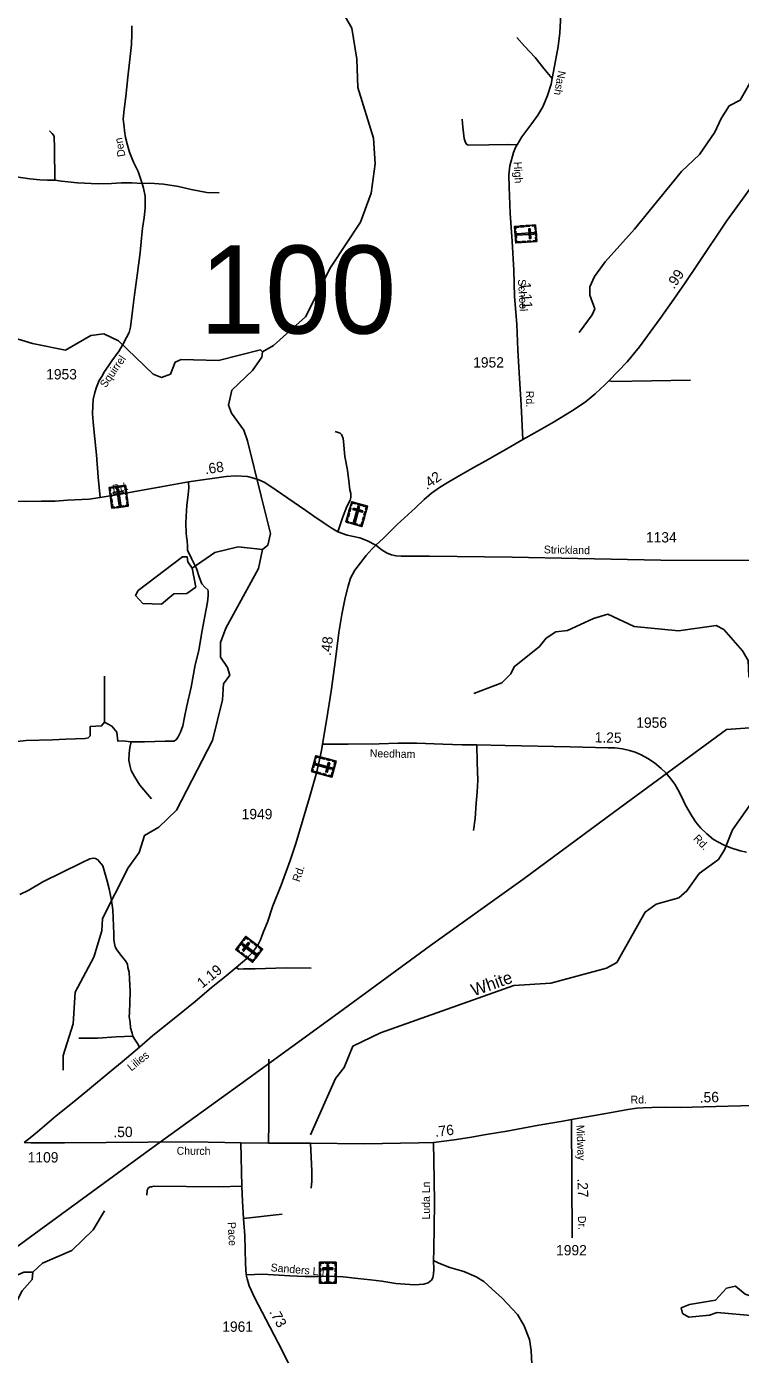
# Model space of a CAD drawing. Extents: x 2220236 to 2384410, y 720751 to 894131.
# Drawn here: x 2264398 to 2273033, y 747219 to 763290 of the extents above; entities that cross this region are included whole.
import ezdxf

# ---------------------------------------------------------------- set-up
doc = ezdxf.new("R2010")
doc.units = 0
for name, color, linetype in [('Exist Cultural Cemetery CELL', 7, 'Continuous'), ('Exist Hydrographic Creek Single Shore', 7, 'Continuous'), ('Exist Hydrographic Creek Single Shore Label', 7, 'Continuous'), ('Exist Hydrographic Misc Water Feature', 7, 'Continuous'), ('Exist Hydrographic Pond Under 1500 Sq Ft', 7, 'Continuous'), ('Exist Road Non-System Type 51', 7, 'Continuous'), ('Exist Road Non-System Type 51 Label', 7, 'Continuous'), ('Exist Road Secondary Mileage Hundredths English Label', 7, 'Continuous'), ('Exist Road Secondary Structure Standard Bridge Number Label', 7, 'Continuous'), ('Exist Road Secondary Type 51 Attributed', 7, 'Continuous'), ('Exist Road Secondary Type 51 Label', 7, 'Continuous'), ('Exist Road Secondary Type 51 Number Label', 7, 'Continuous'), ('Exist Utilities Electrical Transmission Line', 7, 'Continuous')]:
    doc.layers.add(name, color=color, linetype=linetype)

msp = doc.modelspace()

# ---------------------------------------------------------------- linework, layer by layer
at = {"layer": 'Exist Cultural Cemetery CELL'}
for points in [[(2270556, 760888), (2270570, 760689), (2270316, 760672), (2270302, 760871)], [(2270305, 760838), (2270316, 760839), (2270315, 760861), (2270355, 760863), (2270354, 760874), (2270302, 760871)], [(2270318, 760814), (2270323, 760730), (2270312, 760729), (2270306, 760814)], [(2270534, 760777), (2270533, 760796), (2270331, 760782), (2270332, 760764)], [(2270372, 760876), (2270415, 760878), (2270416, 760867), (2270373, 760864)], [(2270439, 760880), (2270482, 760883), (2270483, 760872), (2270440, 760869)], [(2270491, 760843), (2270473, 760841), (2270480, 760724), (2270499, 760725)], [(2270513, 760885), (2270514, 760874), (2270546, 760876), (2270549, 760835), (2270560, 760836), (2270556, 760888)], [(2270561, 760814), (2270565, 760762), (2270553, 760761), (2270550, 760813)], [(2270313, 760705), (2270325, 760706), (2270326, 760684), (2270367, 760687), (2270367, 760676), (2270316, 760672)], [(2270387, 760688), (2270430, 760691), (2270431, 760680), (2270388, 760677)], [(2270453, 760693), (2270496, 760696), (2270497, 760684), (2270453, 760681)], [(2270526, 760686), (2270526, 760698), (2270558, 760700), (2270555, 760740), (2270566, 760741), (2270570, 760689)], [(2265398, 757712), (2265595, 757738), (2265629, 757486), (2265431, 757460)], [(2265601, 757695), (2265590, 757694), (2265586, 757726), (2265545, 757720), (2265544, 757731), (2265595, 757738)], [(2265404, 757669), (2265415, 757671), (2265411, 757703), (2265451, 757708), (2265449, 757719), (2265398, 757712)], [(2265413, 757596), (2265408, 757639), (2265419, 757640), (2265425, 757597)], [(2265447, 757650), (2265450, 757631), (2265567, 757647), (2265564, 757665)], [(2265471, 757722), (2265523, 757729), (2265524, 757717), (2265473, 757710)], [(2265510, 757697), (2265491, 757695), (2265518, 757494), (2265537, 757496)], [(2265599, 757621), (2265594, 757664), (2265605, 757666), (2265611, 757623)], [(2265608, 757556), (2265602, 757599), (2265614, 757600), (2265619, 757557)], [(2265422, 757529), (2265417, 757572), (2265428, 757573), (2265433, 757530)], [(2265464, 757464), (2265463, 757475), (2265441, 757473), (2265436, 757513), (2265425, 757511), (2265431, 757460)], [(2265487, 757479), (2265571, 757490), (2265572, 757478), (2265488, 757467)], [(2265596, 757481), (2265594, 757493), (2265616, 757496), (2265611, 757536), (2265622, 757537), (2265629, 757486)], [(2268331, 757539), (2268522, 757484), (2268452, 757239), (2268260, 757294)], [(2268298, 757426), (2268310, 757467), (2268321, 757464), (2268309, 757422)], [(2268319, 757497), (2268329, 757494), (2268338, 757525), (2268377, 757514), (2268380, 757524), (2268331, 757539)], [(2268351, 757462), (2268346, 757444), (2268459, 757412), (2268464, 757430)], [(2268427, 757480), (2268409, 757486), (2268354, 757291), (2268371, 757285)], [(2268402, 757518), (2268452, 757504), (2268448, 757493), (2268399, 757507)], [(2268510, 757442), (2268499, 757445), (2268508, 757476), (2268469, 757487), (2268472, 757498), (2268522, 757484)], [(2268479, 757375), (2268491, 757417), (2268502, 757413), (2268490, 757372)], [(2268292, 757285), (2268295, 757296), (2268274, 757302), (2268285, 757341), (2268275, 757344), (2268260, 757294)], [(2268280, 757361), (2268292, 757403), (2268303, 757399), (2268291, 757358)], [(2268319, 757289), (2268400, 757266), (2268397, 757255), (2268316, 757278)], [(2268420, 757248), (2268423, 757259), (2268444, 757253), (2268455, 757292), (2268466, 757289), (2268452, 757239)], [(2268461, 757312), (2268473, 757353), (2268484, 757350), (2268472, 757308)], [(2268141, 754400), (2268091, 754207), (2267845, 754272), (2267895, 754464)], [(2267892, 754406), (2267870, 754324), (2267859, 754327), (2267881, 754409)], [(2267887, 754432), (2267898, 754429), (2267903, 754451), (2267942, 754440), (2267945, 754451), (2267895, 754464)], [(2268085, 754302), (2268090, 754320), (2267894, 754371), (2267889, 754353)], [(2267963, 754447), (2268005, 754436), (2268002, 754425), (2267960, 754436)], [(2268065, 754378), (2268047, 754382), (2268017, 754268), (2268035, 754264)], [(2268028, 754430), (2268070, 754419), (2268067, 754408), (2268025, 754419)], [(2268099, 754411), (2268097, 754400), (2268128, 754392), (2268117, 754352), (2268128, 754350), (2268141, 754400)], [(2267853, 754304), (2267864, 754301), (2267858, 754280), (2267898, 754269), (2267895, 754259), (2267845, 754272)], [(2267917, 754264), (2267959, 754253), (2267956, 754242), (2267914, 754253)], [(2267981, 754248), (2268023, 754237), (2268020, 754226), (2267978, 754237)], [(2268049, 754218), (2268052, 754229), (2268083, 754221), (2268093, 754260), (2268104, 754257), (2268091, 754207)], [(2268123, 754328), (2268109, 754278), (2268098, 754281), (2268111, 754331)], [(2266929, 752119), (2267049, 752278), (2267253, 752124), (2267132, 751965)], [(2267084, 752251), (2267077, 752242), (2267052, 752262), (2267027, 752229), (2267018, 752236), (2267050, 752278)], [(2266964, 752093), (2266971, 752102), (2266945, 752121), (2266970, 752153), (2266961, 752160), (2266929, 752119)], [(2266974, 752178), (2267005, 752219), (2267014, 752212), (2266983, 752171)], [(2267018, 752188), (2267007, 752173), (2267169, 752051), (2267180, 752066)], [(2267008, 752110), (2267023, 752099), (2267094, 752193), (2267079, 752204)], [(2267135, 752198), (2267101, 752224), (2267108, 752234), (2267142, 752207)], [(2267188, 752159), (2267153, 752185), (2267160, 752194), (2267195, 752168)], [(2267233, 752098), (2267223, 752105), (2267237, 752122), (2267204, 752146), (2267211, 752155), (2267253, 752124)], [(2267023, 752048), (2266989, 752074), (2266995, 752083), (2267030, 752057)], [(2267077, 752007), (2267042, 752033), (2267049, 752043), (2267084, 752016)], [(2267152, 751992), (2267143, 751999), (2267130, 751981), (2267098, 752005), (2267091, 751997), (2267132, 751965)], [(2267158, 752018), (2267209, 752086), (2267218, 752079), (2267167, 752011)], [(2267942, 748335), (2268142, 748335), (2268141, 748080), (2267942, 748080)], [(2267942, 748292), (2267954, 748292), (2267954, 748324), (2267994, 748324), (2267994, 748335), (2267942, 748335)], [(2267942, 748217), (2267942, 748261), (2267954, 748261), (2267954, 748217)], [(2267983, 748267), (2267983, 748248), (2268101, 748248), (2268101, 748267)], [(2268017, 748335), (2268068, 748335), (2268068, 748323), (2268017, 748323)], [(2268051, 748305), (2268033, 748305), (2268032, 748103), (2268051, 748103)], [(2268142, 748291), (2268130, 748291), (2268130, 748323), (2268090, 748324), (2268090, 748335), (2268142, 748335)], [(2268130, 748218), (2268130, 748262), (2268141, 748262), (2268141, 748218)], [(2267942, 748150), (2267942, 748194), (2267954, 748194), (2267954, 748150)], [(2267975, 748080), (2267975, 748092), (2267953, 748092), (2267953, 748132), (2267942, 748132), (2267942, 748080)], [(2268108, 748080), (2268108, 748092), (2268130, 748092), (2268130, 748132), (2268141, 748132), (2268141, 748080)], [(2268130, 748152), (2268130, 748196), (2268141, 748196), (2268141, 748152)], [(2268000, 748092), (2268084, 748092), (2268084, 748080), (2268000, 748080)]]:
    msp.add_lwpolyline(points, close=True, dxfattribs=at)
at = {"layer": 'Exist Hydrographic Creek Single Shore'}
for points in [[(2267252, 759353), (2267385, 759429), (2267773, 759775), (2268076, 760375), (2268437, 760922), (2268567, 761274), (2268613, 761630), (2268594, 761939), (2268405, 762553), (2268393, 762894), (2268332, 763269), (2268094, 763691), (2268058, 763921), (2268058, 763953), (2268061, 764085), (2268074, 764141), (2268170, 764526), (2268357, 764978), (2268537, 765394), (2268816, 765831), (2269080, 766108), (2269185, 766394), (2269321, 767028)], [(2267250, 756962), (2267316, 757013), (2267348, 757156), (2267235, 757605), (2267071, 758277), (2267028, 758403), (2266876, 758609), (2266842, 758708), (2266882, 758891), (2267129, 759126), (2267245, 759287), (2267252, 759353)], [(2266809, 756010), (2267202, 756730), (2267250, 756962)], [(2264842, 750658), (2264841, 750835), (2264962, 751220), (2264984, 751603), (2265213, 752028), (2265310, 752347), (2265317, 752495), (2265628, 753108), (2265760, 753293), (2265825, 753501), (2265999, 753602), (2266212, 753805), (2266647, 754649), (2266767, 755141), (2266781, 755335), (2266856, 755441), (2266829, 755534), (2266745, 755657), (2266744, 755834), (2266809, 756010)], [(2267833, 749878), (2268135, 750558), (2268241, 750690), (2268346, 750950), (2268679, 751110), (2270290, 751684), (2270739, 751714), (2271412, 751894), (2271536, 751963), (2271880, 752573), (2272013, 752669), (2272287, 752745), (2272386, 752828), (2272534, 753038), (2272766, 753208), (2272839, 753324), (2272937, 753568), (2273167, 753895), (2273357, 754097), (2273564, 754247), (2273854, 754343)]]:
    msp.add_lwpolyline(points, dxfattribs=at)
at = {"layer": 'Exist Hydrographic Misc Water Feature'}
for points in [[(2271082, 759589), (2271238, 759799), (2271270, 759873), (2271210, 760039), (2271210, 760140), (2271267, 760264), (2271398, 760441), (2271753, 760838), (2272321, 761534), (2272536, 761743), (2272725, 762011), (2272798, 762177), (2272897, 762329), (2273029, 762399), (2273193, 762691)], [(2267252, 759353), (2267227, 759376), (2266720, 759249), (2266269, 759261), (2266196, 759227), (2266139, 759084), (2266031, 759043), (2265930, 759081), (2265510, 759487), (2265334, 759569), (2265176, 759549), (2264870, 759372), (2264469, 759452), (2263709, 759685), (2263325, 759732), (2263142, 759814), (2263009, 759781), (2262727, 759593), (2262510, 759591), (2262352, 759647), (2262200, 759739), (2261834, 759785), (2261674, 759884), (2261589, 760200)], [(2266402, 756736), (2266674, 756924), (2266958, 756994), (2267250, 756962)], [(2273854, 754343), (2273602, 754666), (2273136, 755427), (2273126, 755617), (2273058, 755734), (2272831, 755991), (2272739, 756039), (2272282, 755976), (2271748, 756029), (2271430, 756177), (2271256, 756125), (2270940, 755980), (2270799, 755964), (2270683, 755887), (2270601, 755787), (2270295, 755541), (2270254, 755457), (2270147, 755347), (2269807, 755220)], [(2264474, 748215), (2264590, 748325), (2264946, 748478), (2265203, 748729), (2265342, 748955)]]:
    msp.add_lwpolyline(points, dxfattribs=at)
at = {"layer": 'Exist Hydrographic Pond Under 1500 Sq Ft'}
for points in [[(2266402, 756736), (2266446, 756506), (2266338, 756429), (2266179, 756426), (2266031, 756301), (2265805, 756306), (2265714, 756406), (2265747, 756464), (2266284, 756870), (2266342, 756872), (2266350, 756813), (2266402, 756736)], [(2263985, 747993), (2264133, 748111), (2264366, 748214), (2264474, 748215)], [(2264004, 747727), (2264212, 747729), (2264343, 747989), (2264466, 748124), (2264474, 748215)], [(2273599, 747818), (2273598, 747926), (2273523, 747967), (2273257, 747891), (2273090, 747947), (2272972, 748044), (2272864, 748020), (2272733, 747875), (2272416, 747823), (2272317, 747782), (2272334, 747716), (2272410, 747672), (2272659, 747693), (2272751, 747727), (2273209, 747688), (2273360, 747567), (2273510, 747577), (2273551, 747619), (2273599, 747818)]]:
    msp.add_lwpolyline(points, dxfattribs=at)
at = {"layer": 'Exist Road Non-System Type 51'}
msp.add_line((2265340, 755428), (2265340, 754870), dxfattribs=at)
for points in [[(2270330, 763158), (2270421, 763052), (2270550, 762914), (2270654, 762784), (2270756, 762663)], [(2270332, 761859), (2270225, 761862), (2269990, 761859), (2269745, 761854), (2269722, 761861), (2269706, 761885), (2269692, 761933), (2269675, 762071), (2269668, 762169)], [(2264674, 762028), (2264706, 761995), (2264730, 761963), (2264736, 761813), (2264742, 761429)], [(2264742, 761429), (2264652, 761430), (2264558, 761435), (2264439, 761447), (2264326, 761462), (2264201, 761482), (2264107, 761498), (2263977, 761517), (2263879, 761532), (2263717, 761550), (2263617, 761566), (2263529, 761583)], [(2265798, 761389), (2265673, 761397), (2265548, 761399), (2265424, 761389), (2265265, 761387), (2265016, 761400), (2264820, 761420), (2264742, 761429)], [(2266727, 761279), (2266578, 761283), (2266389, 761319), (2266236, 761352), (2266053, 761381), (2265891, 761396), (2265798, 761389)], [(2272428, 759010), (2271487, 758992), (2271443, 759002)], [(2268132, 758390), (2268191, 758367), (2268209, 758353), (2268226, 758303), (2268231, 758266), (2268249, 758087), (2268280, 757922), (2268299, 757755), (2268309, 757683), (2268322, 757637), (2268322, 757592), (2268311, 757557), (2268270, 757482), (2268220, 757345), (2268163, 757175)], [(2266357, 757778), (2266360, 757708), (2266351, 757626), (2266336, 757495), (2266327, 757363), (2266325, 757277), (2266329, 757164), (2266331, 757114), (2266342, 757068), (2266346, 756997), (2266346, 756952), (2266393, 756851), (2266452, 756729), (2266489, 756616), (2266519, 756546), (2266556, 756506), (2266590, 756474), (2266593, 756456), (2266593, 756402), (2266585, 756323), (2266571, 756238), (2266520, 755960), (2266481, 755737), (2266437, 755564), (2266388, 755296), (2266336, 755068), (2266310, 754933), (2266289, 754826), (2266262, 754751), (2266232, 754692), (2266206, 754659), (2266181, 754642), (2266075, 754643), (2265823, 754635), (2265663, 754635)], [(2265340, 754870), (2265305, 754827), (2265166, 754817), (2265166, 754734), (2265166, 754705), (2265145, 754681), (2265108, 754675), (2264873, 754667), (2264713, 754657), (2264393, 754649), (2264285, 754638), (2264210, 754627), (2264110, 754614)], [(2265663, 754635), (2265555, 754644), (2265502, 754643), (2265489, 754750), (2265428, 754822), (2265340, 754870)], [(2265663, 754635), (2265648, 754565), (2265638, 754493), (2265635, 754413), (2265646, 754351), (2265664, 754285), (2265705, 754214), (2265768, 754108), (2265909, 753942)], [(2269844, 754595), (2269847, 754385), (2269855, 754169), (2269850, 754022), (2269836, 753892), (2269823, 753707), (2269806, 753558)], [(2264317, 752787), (2264426, 752839), (2264593, 752937), (2265061, 753168), (2265162, 753219), (2265202, 753225), (2265230, 753222), (2265262, 753206), (2265321, 753131), (2265346, 753047), (2265367, 752963), (2265398, 752855), (2265427, 752714), (2265440, 752598), (2265455, 752310), (2265453, 752238), (2265460, 752194), (2265468, 752152), (2265489, 752115), (2265553, 752029), (2265596, 751982), (2265618, 751944), (2265625, 751900), (2265641, 751844), (2265642, 751764), (2265653, 751610), (2265647, 751480), (2265644, 751357), (2265640, 751304), (2265651, 751241), (2265657, 751171), (2265674, 751109), (2265682, 751069)], [(2267842, 751894), (2267537, 751898), (2267163, 751887), (2267023, 751884), (2266966, 751882), (2266932, 751900)], [(2265682, 751069), (2265480, 751063), (2265261, 751047), (2265031, 751047)], [(2265682, 751069), (2265707, 751029), (2265738, 750984), (2265765, 750939)], [(2267327, 750794), (2267327, 750248), (2267327, 750023), (2267326, 749777)], [(2267833, 749776), (2267847, 749438), (2267848, 749318), (2267839, 749232)], [(2269321, 749785), (2269329, 749336), (2269332, 749048), (2269325, 748485), (2269320, 748357)], [(2267003, 749254), (2266725, 749246), (2265939, 749254), (2265911, 749248), (2265895, 749248), (2265870, 749232), (2265858, 749208), (2265852, 749146)], [(2267491, 748916), (2267343, 748899), (2267166, 748882), (2267023, 748865)], [(2269320, 748357), (2269323, 748249), (2269320, 748189), (2269312, 748147), (2269296, 748119), (2269255, 748084), (2269205, 748068), (2269089, 748061), (2268979, 748068), (2268863, 748078), (2268695, 748107), (2268557, 748122), (2268407, 748140), (2268229, 748159), (2268085, 748165), (2267919, 748161), (2267767, 748164), (2267583, 748172), (2267255, 748191), (2267056, 748184)], [(2269320, 748357), (2269384, 748325), (2269517, 748273), (2269689, 748224), (2269838, 748160), (2269930, 748102), (2270031, 748007), (2270150, 747899), (2270338, 747701), (2270413, 747575), (2270481, 747398), (2270502, 747266), (2270509, 747101), (2270515, 746885), (2270511, 746325), (2270522, 746227), (2270522, 746147), (2270515, 746073)]]:
    msp.add_lwpolyline(points, dxfattribs=at)
at = {"layer": 'Exist Road Secondary Type 51 Attributed'}
msp.add_line((2270990, 750061), (2270997, 748629), dxfattribs=at)
for points in [[(2270862, 763436), (2270847, 763212), (2270828, 763049), (2270795, 762876), (2270756, 762663), (2270743, 762592), (2270699, 762456), (2270644, 762317), (2270581, 762216), (2270509, 762116), (2270387, 761955), (2270332, 761859), (2270321, 761842), (2270303, 761804), (2270288, 761765), (2270244, 761604), (2270231, 761495), (2270236, 761347), (2270247, 761033), (2270272, 760689), (2270290, 760341), (2270301, 760024), (2270327, 759687), (2270342, 759375), (2270356, 759098), (2270379, 758707), (2270399, 758294)], [(2265673, 763298), (2265670, 763198), (2265668, 763073), (2265647, 762891), (2265625, 762677), (2265598, 762443), (2265577, 762286), (2265567, 762167), (2265577, 762078), (2265581, 762027), (2265596, 761947), (2265619, 761853), (2265644, 761769), (2265693, 761648), (2265746, 761536), (2265770, 761473), (2265798, 761389), (2265814, 761333), (2265831, 761237), (2265834, 761101), (2265827, 761051), (2265819, 760977), (2265800, 760850), (2265788, 760728), (2265772, 760556), (2265741, 760311), (2265705, 760044), (2265679, 759850), (2265657, 759650), (2265639, 759588), (2265606, 759527), (2265564, 759441), (2265517, 759366), (2265429, 759244), (2265390, 759184), (2265341, 759114), (2265307, 759056), (2265276, 759007), (2265245, 758927), (2265222, 758859), (2265205, 758777), (2265200, 758702), (2265196, 758603), (2265205, 758504), (2265216, 758375), (2265242, 758107), (2265266, 757838), (2265287, 757589)], [(2273900, 762117), (2273776, 762003), (2273579, 761804), (2273435, 761662), (2273296, 761515), (2273178, 761369), (2273059, 761201), (2272866, 760933), (2272513, 760409), (2272363, 760190), (2272228, 759991), (2272062, 759755), (2271973, 759635), (2271812, 759413), (2271662, 759231), (2271443, 759002), (2271398, 758959), (2271277, 758844), (2271156, 758745), (2270989, 758635), (2270773, 758503), (2270574, 758389), (2270399, 758294)], [(2270399, 758294), (2270256, 758206), (2269981, 758049), (2269792, 757945), (2269651, 757865), (2269504, 757780), (2269394, 757713), (2269296, 757643), (2269207, 757567), (2269104, 757467), (2268881, 757262), (2268715, 757098), (2268624, 757012)], [(2268624, 757012), (2268520, 757067), (2268428, 757100), (2268275, 757135), (2268163, 757175), (2268081, 757221), (2267997, 757279), (2267872, 757364), (2267777, 757432), (2267341, 757730), (2267273, 757774), (2267206, 757803), (2267132, 757829), (2267070, 757844), (2266930, 757854), (2266813, 757845), (2266357, 757778), (2266004, 757715), (2265754, 757672), (2265559, 757635), (2265287, 757589)], [(2265287, 757589), (2265157, 757571), (2264894, 757556), (2264746, 757546), (2264580, 757544), (2264388, 757542), (2264086, 757555), (2263948, 757565), (2263767, 757588), (2263593, 757624), (2263167, 757725)], [(2268624, 757012), (2268576, 756965), (2268506, 756888), (2268370, 756709), (2268317, 756613), (2268288, 756519), (2268253, 756375), (2268213, 756174), (2268175, 755956), (2268134, 755628), (2268084, 755245), (2268031, 754915), (2267979, 754606)], [(2273283, 756826), (2272070, 756832), (2271065, 756852), (2270273, 756869), (2269270, 756880), (2269034, 756880), (2268930, 756880), (2268867, 756883), (2268813, 756896), (2268761, 756917), (2268699, 756952), (2268624, 757012)], [(2267979, 754606), (2267966, 754530), (2267933, 754380), (2267901, 754243), (2267820, 753960), (2267656, 753404), (2267588, 753198), (2267478, 752899), (2267378, 752647), (2267313, 752452), (2267267, 752347), (2267248, 752293), (2267228, 752238), (2267200, 752180), (2267143, 752099), (2267062, 752011), (2266932, 751900), (2266814, 751802), (2266632, 751654), (2266437, 751491), (2266203, 751300), (2265927, 751077), (2265765, 750939), (2265555, 750762), (2265421, 750653), (2265135, 750415), (2264955, 750266), (2264758, 750105), (2264531, 749914), (2264441, 749840), (2264369, 749784)], [(2267979, 754606), (2268287, 754605), (2268663, 754609), (2268891, 754616), (2269117, 754616), (2269435, 754606), (2269666, 754598), (2269844, 754595), (2270187, 754589), (2270974, 754572), (2271433, 754561), (2271513, 754559), (2271606, 754548), (2271691, 754530), (2271761, 754507), (2271834, 754476), (2271914, 754432), (2271993, 754380), (2272075, 754311), (2272130, 754259), (2272189, 754189), (2272238, 754122), (2272277, 754055), (2272319, 753970), (2272369, 753866), (2272449, 753729), (2272495, 753659), (2272554, 753589), (2272625, 753520), (2272707, 753453), (2272829, 753386), (2272917, 753349), (2273029, 753315), (2273107, 753298)], [(2270990, 750061), (2271337, 750124), (2271519, 750157), (2271671, 750182), (2271781, 750198), (2271858, 750203), (2271963, 750206), (2272130, 750211), (2272314, 750206), (2272587, 750214), (2273186, 750230), (2273451, 750237), (2273798, 750248), (2273960, 750245)], [(2266988, 749779), (2267326, 749777), (2267483, 749774), (2267655, 749774), (2267833, 749776), (2268482, 749766), (2269143, 749779), (2269321, 749785), (2269570, 749816), (2269755, 749846), (2269959, 749879), (2270209, 749920), (2270595, 749993), (2270886, 750042), (2270990, 750061)], [(2264369, 749784), (2264449, 749779), (2264858, 749779), (2265864, 749790), (2266394, 749793), (2266797, 749785), (2266988, 749779)], [(2266988, 749779), (2267003, 749254), (2267011, 749071), (2267023, 748865), (2267040, 748657), (2267047, 748321), (2267056, 748184), (2267065, 748133), (2267089, 748051), (2267161, 747900), (2267292, 747646), (2267441, 747358), (2267588, 747074), (2267665, 746912), (2267728, 746769), (2267759, 746693), (2267783, 746605), (2267797, 746507), (2267804, 746324), (2267810, 746072)]]:
    msp.add_lwpolyline(points, dxfattribs=at)
at = {"layer": 'Exist Utilities Electrical Transmission Line'}
msp.add_lwpolyline([(2296526, 756314), (2294600, 756208), (2292309, 756063), (2290035, 755921), (2287749, 755780), (2285466, 755635), (2283160, 755491), (2281790, 755396), (2279029, 755228), (2276729, 755065), (2274892, 754928), (2272866, 754783), (2271512, 753789), (2270402, 752966), (2269282, 752170), (2268166, 751348), (2267047, 750534), (2265929, 749726), (2264444, 748641), (2263328, 747822), (2262406, 747872), (2261484, 747927), (2260116, 748002), (2259542, 748037)], dxfattribs=at)

# ---------------------------------------------------------------- texts
at = {"layer": 'Exist Hydrographic Creek Single Shore Label'}
msp.add_text('White', height=150, rotation=19.601, dxfattribs=at).set_placement((2269807, 751551))
at = {"layer": 'Exist Road Non-System Type 51 Label'}
for s, rotation, p in [('Luda Ln', 90.2358, (2269278, 748852)), ('Sanders Ln', 355.1488, (2267348, 748226))]:
    msp.add_text(s, height=95, rotation=rotation, dxfattribs=at).set_placement(p)
at = {"layer": 'Exist Road Secondary Mileage Hundredths English Label'}
for s, rotation, p in [('.99', 55.7886, (2272229, 760104)), ('1.11', 273.9728, (2270372, 760192)), ('.68', 8.3682, (2266562, 757871)), ('.42', 35.6452, (2269239, 757679)), ('.48', 82.8918, (2268077, 755670)), ('1.25', 358.8306, (2271269, 754626)), ('1.19', 39.2525, (2266523, 751645)), ('.56', 1.3907, (2272542, 750267)), ('.50', 0.64, (2265449, 749848)), ('.76', 6.9928, (2269343, 749851)), ('.27', 272.0671, (2271060, 749347)), ('.73', 298.4086, (2267331, 747735))]:
    msp.add_text(s, height=125, rotation=rotation, dxfattribs=at).set_placement(p)
at = {"layer": 'Exist Road Secondary Structure Standard Bridge Number Label'}
msp.add_text('100', height=1066.3, dxfattribs=at).set_placement((2266491, 759574))
at = {"layer": 'Exist Road Secondary Type 51 Label'}
for s, rotation, p in [('Nash', 259.8195, (2270829, 762760)), ('Den', 100.4661, (2265595, 761722)), ('High', 273.1925, (2270290, 761651)), ('School', 273.1925, (2270342, 760229)), ('Squirrel', 55.2019, (2265355, 758910)), ('Rd.', 270.8531, (2270437, 758881)), ('Rd.', 10.9437, (2265445, 757646)), ('Strickland', 358.892, (2270654, 756914)), ('Needham', 358.848, (2268549, 754448)), ('Rd.', 314.9927, (2272456, 753455)), ('Rd.', 71.5451, (2267700, 752931)), ('Lilies', 39.1332, (2265665, 750642)), ('Rd.', 0.6103, (2271705, 750255)), ('Midway', 272.0671, (2271049, 749995)), ('Church', 359.6892, (2266213, 749636)), ('Pace', 273.0882, (2266831, 748819)), ('Dr.', 272.0671, (2271067, 748894))]:
    msp.add_text(s, height=95, rotation=rotation, dxfattribs=at).set_placement(p)
at = {"layer": 'Exist Road Secondary Type 51 Number Label'}
for s, p in [('1952', (2269800, 759163)), ('1953', (2264635, 759019)), ('1134', (2271890, 757046)), ('1956', (2271773, 754803)), ('1949', (2267000, 753697)), ('1109', (2264412, 749542)), ('1992', (2270803, 748418)), ('1961', (2266765, 747493))]:
    msp.add_text(s, height=125, dxfattribs=at).set_placement(p)

doc.saveas('drawing.dxf')
